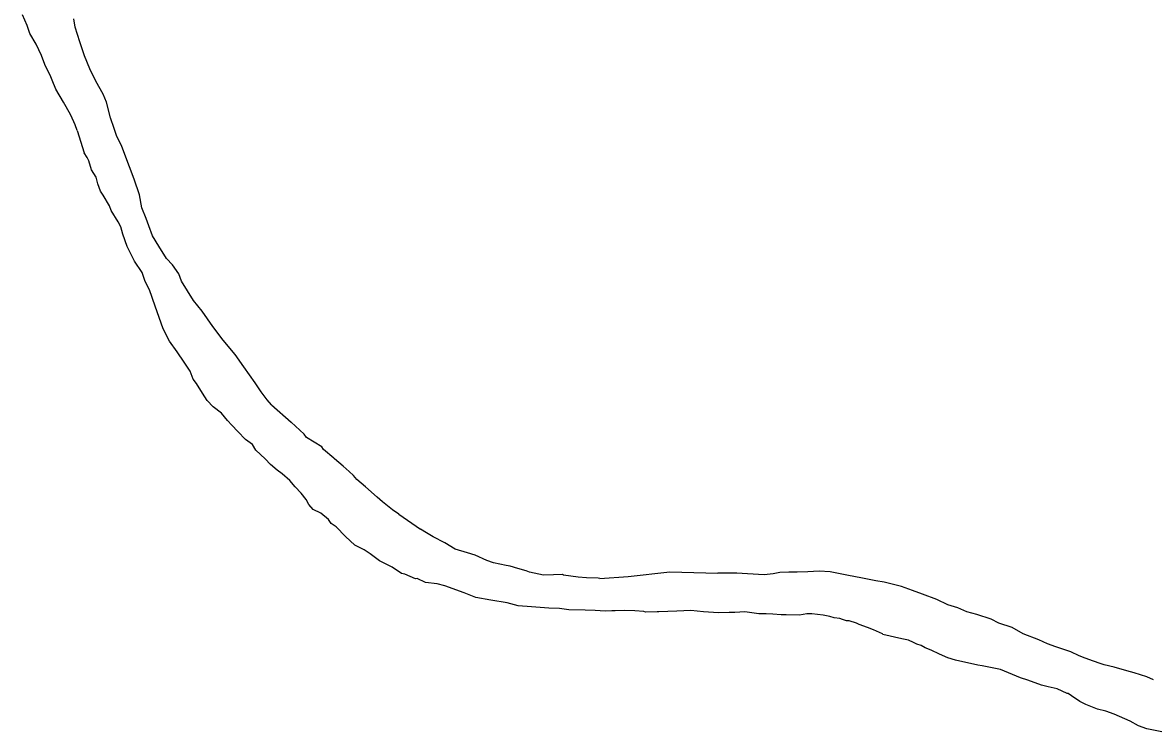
# Model space of a CAD drawing. Extents: x -939622 to -934222, y 1383701 to 1385301.
# Drawn here: x -936041.256 to -936037.158, y 1384199.967 to 1384202.541 of the extents above; entities that cross this region are included whole.
import ezdxf

# ---------------------------------------------------------------- set-up
doc = ezdxf.new("R2010")
doc.units = 0
doc.layers.add('Level 9', color=7, linetype='Continuous')

msp = doc.modelspace()

# ---------------------------------------------------------------- linework, layer by layer
at = {"layer": 'Level 9'}
for points in [[(-936041.0588, 1384202.1498), (-936041.0655, 1384202.1706), (-936041.0817, 1384202.2061), (-936041.0977, 1384202.2356), (-936041.1073, 1384202.2533), (-936041.1359, 1384202.3003), (-936041.149, 1384202.3329), (-936041.1556, 1384202.3507), (-936041.1684, 1384202.3743), (-936041.1749, 1384202.3891), (-936041.188, 1384202.4217), (-936041.1977, 1384202.4424), (-936041.2074, 1384202.4631), (-936041.2297, 1384202.5014), (-936041.2397, 1384202.5311), (-936041.256, 1384202.5696)], [(-936040.3535, 1384201.1556), (-936040.3691, 1384201.1731), (-936040.3911, 1384201.2023), (-936040.4132, 1384201.2346), (-936040.4541, 1384201.2933), (-936040.4856, 1384201.3373), (-936040.5294, 1384201.3899), (-936040.567, 1384201.4396), (-936040.6049, 1384201.4954), (-936040.6361, 1384201.5334), (-936040.6805, 1384201.604), (-936040.6904, 1384201.6307), (-936040.7125, 1384201.663), (-936040.7343, 1384201.6862), (-936040.7628, 1384201.7303), (-936040.785, 1384201.7686), (-936040.7983, 1384201.8042), (-936040.8082, 1384201.8309), (-936040.8245, 1384201.8694), (-936040.8321, 1384201.9172), (-936040.8521, 1384201.9736), (-936040.8851, 1384202.0627), (-936040.8982, 1384202.0953), (-936040.9143, 1384202.1278), (-936040.9243, 1384202.1575), (-936040.9376, 1384202.1961), (-936040.9516, 1384202.2527), (-936040.9646, 1384202.2823), (-936040.9902, 1384202.3295), (-936041.0127, 1384202.3738), (-936041.0323, 1384202.4212), (-936041.049, 1384202.4717), (-936041.0658, 1384202.5252), (-936041.0699, 1384202.5551)], [(-936041.0588, 1384202.1498), (-936041.0328, 1384202.0695)], [(-936039.3098, 1384200.4166), (-936039.3488, 1384200.4183), (-936039.4118, 1384200.4221), (-936039.4599, 1384200.4264), (-936039.4992, 1384200.4371), (-936039.5594, 1384200.447), (-936039.6137, 1384200.4571), (-936039.6562, 1384200.4737), (-936039.7259, 1384200.4983), (-936039.7531, 1384200.5063), (-936039.7952, 1384200.5109), (-936039.8256, 1384200.5249), (-936039.8316, 1384200.5246), (-936039.8711, 1384200.5413), (-936039.8832, 1384200.5439), (-936039.9169, 1384200.5668), (-936039.9626, 1384200.5892), (-936039.9964, 1384200.6151), (-936040.0179, 1384200.6293), (-936040.0514, 1384200.6462), (-936040.0854, 1384200.6781), (-936040.1196, 1384200.7129), (-936040.1379, 1384200.7243), (-936040.1474, 1384200.739), (-936040.1752, 1384200.7621), (-936040.2026, 1384200.7762), (-936040.2182, 1384200.7937), (-936040.2278, 1384200.8114), (-936040.2466, 1384200.8347), (-936040.2683, 1384200.858), (-936040.2871, 1384200.8814), (-936040.3149, 1384200.9045), (-936040.3333, 1384200.9189), (-936040.358, 1384200.939), (-936040.3767, 1384200.9594), (-936040.4107, 1384200.9913), (-936040.4234, 1384201.0119), (-936040.448, 1384201.0291), (-936040.4759, 1384201.0581), (-936040.4977, 1384201.0814), (-936040.5133, 1384201.0989), (-936040.5351, 1384201.1252), (-936040.5659, 1384201.1482), (-936040.5876, 1384201.1715), (-936040.6035, 1384201.1979), (-936040.6257, 1384201.2332), (-936040.6382, 1384201.2478), (-936040.6482, 1384201.2775), (-936040.6703, 1384201.3098), (-936040.6956, 1384201.348), (-936040.7238, 1384201.3861), (-936040.7463, 1384201.4304), (-936040.7762, 1384201.5135), (-936040.7962, 1384201.5729), (-936040.8122, 1384201.6024), (-936040.8223, 1384201.6351), (-936040.8507, 1384201.6762), (-936040.8765, 1384201.7294), (-936040.893, 1384201.7739), (-936040.8999, 1384201.8007), (-936040.9095, 1384201.8184), (-936040.9349, 1384201.8596), (-936040.9415, 1384201.8774), (-936040.9638, 1384201.9157), (-936040.9733, 1384201.9304), (-936040.9832, 1384201.9571), (-936040.99, 1384201.9809), (-936041.0059, 1384202.0073), (-936041.016, 1384202.0401), (-936041.0224, 1384202.0519), (-936041.0328, 1384202.0695)], [(-936040.3535, 1384201.1556), (-936040.2825, 1384201.0919)], [(-936039.8923, 1384200.7582), (-936039.9151, 1384200.7742), (-936039.952, 1384200.8029), (-936039.9706, 1384200.8203), (-936040.0138, 1384200.8579), (-936040.0447, 1384200.8839), (-936040.0572, 1384200.8984), (-936040.0726, 1384200.9129), (-936040.0943, 1384200.9332), (-936040.1251, 1384200.9592), (-936040.1282, 1384200.9621), (-936040.1653, 1384200.9938), (-936040.1716, 1384201.0026), (-936040.2267, 1384201.0368), (-936040.236, 1384201.0485), (-936040.2825, 1384201.0919)], [(-936039.8923, 1384200.7582), (-936039.8137, 1384200.7044)], [(-936039.1642, 1384200.5258), (-936039.1699, 1384200.5267), (-936039.2119, 1384200.5282), (-936039.2419, 1384200.5302), (-936039.2961, 1384200.5373), (-936039.2992, 1384200.5402), (-936039.3321, 1384200.5391), (-936039.3679, 1384200.5378), (-936039.4192, 1384200.5481), (-936039.4314, 1384200.5536), (-936039.4616, 1384200.5616), (-936039.4888, 1384200.5697), (-936039.5039, 1384200.5721), (-936039.5492, 1384200.5826), (-936039.5734, 1384200.5908), (-936039.616, 1384200.6103), (-936039.6432, 1384200.6184), (-936039.6886, 1384200.6318), (-936039.7253, 1384200.6546), (-936039.768, 1384200.6771), (-936039.7925, 1384200.6913), (-936039.8137, 1384200.7044)], [(-936039.1642, 1384200.5258), (-936039.0613, 1384200.5328), (-936038.9105, 1384200.5492), (-936038.7364, 1384200.5448)], [(-936038.3052, 1384200.5448), (-936038.3294, 1384200.55), (-936038.3684, 1384200.5517), (-936038.4102, 1384200.5502), (-936038.4491, 1384200.5488), (-936038.479, 1384200.5478), (-936038.5119, 1384200.5466), (-936038.5357, 1384200.5428), (-936038.5685, 1384200.5387), (-936038.6285, 1384200.5426), (-936038.6675, 1384200.5442), (-936038.7364, 1384200.5448)], [(-936037.157, 1384200.1582), (-936037.1814, 1384200.1693), (-936037.2267, 1384200.1828), (-936037.254, 1384200.1908), (-936037.2993, 1384200.2043), (-936037.3355, 1384200.212), (-936037.3507, 1384200.2175), (-936037.3749, 1384200.2257), (-936037.4053, 1384200.2366), (-936037.4265, 1384200.2449), (-936037.4569, 1384200.2589), (-936037.5115, 1384200.278), (-936037.5418, 1384200.289), (-936037.5722, 1384200.3029), (-936037.6299, 1384200.325), (-936037.6696, 1384200.3476), (-936037.7181, 1384200.364), (-936037.7455, 1384200.378), (-936037.797, 1384200.3943), (-936037.8333, 1384200.405), (-936037.8667, 1384200.4189), (-936037.903, 1384200.4296), (-936037.9426, 1384200.4493), (-936037.9942, 1384200.4685), (-936038.0306, 1384200.4823), (-936038.07, 1384200.4959), (-936038.1334, 1384200.5118), (-936038.1635, 1384200.5167), (-936038.2118, 1384200.5271), (-936038.269, 1384200.5371), (-936038.3052, 1384200.5448)], [(-936037.1144, 1384199.9673), (-936037.1808, 1384199.98), (-936037.2111, 1384199.991), (-936037.2416, 1384200.0079), (-936037.2994, 1384200.033), (-936037.3297, 1384200.0439), (-936037.3599, 1384200.0519), (-936037.4024, 1384200.0685), (-936037.4238, 1384200.0797), (-936037.4544, 1384200.0997), (-936037.4667, 1384200.1083), (-936037.4697, 1384200.1082), (-936037.5062, 1384200.1249), (-936037.5394, 1384200.1328), (-936037.5635, 1384200.138), (-936037.6121, 1384200.1573), (-936037.6393, 1384200.1654), (-936037.7122, 1384200.1959), (-936037.7786, 1384200.2086), (-936037.7936, 1384200.2111), (-936037.8751, 1384200.2293), (-936037.9023, 1384200.2373), (-936037.9327, 1384200.2513), (-936037.9632, 1384200.2653), (-936037.9844, 1384200.2735), (-936037.9997, 1384200.282), (-936038.0149, 1384200.2875), (-936038.027, 1384200.2931), (-936038.0453, 1384200.3015), (-936038.0694, 1384200.3066), (-936038.1388, 1384200.3222), (-936038.1389, 1384200.3252), (-936038.1723, 1384200.3391), (-936038.1936, 1384200.3474), (-936038.2239, 1384200.3583), (-936038.2331, 1384200.364), (-936038.2603, 1384200.3721), (-936038.2693, 1384200.3718), (-936038.2845, 1384200.3773), (-936038.2935, 1384200.38), (-936038.3146, 1384200.3822), (-936038.3297, 1384200.3877), (-936038.3539, 1384200.3929), (-936038.3959, 1384200.3974), (-936038.4139, 1384200.3968), (-936038.4407, 1384200.3929), (-936038.4886, 1384200.3942), (-936038.5066, 1384200.3936), (-936038.5366, 1384200.3955), (-936038.5606, 1384200.3977), (-936038.5875, 1384200.3968), (-936038.6387, 1384200.404), (-936038.6746, 1384200.4027), (-936038.6955, 1384200.402), (-936038.7344, 1384200.4006), (-936038.7884, 1384200.4048), (-936038.8335, 1384200.4092), (-936038.8843, 1384200.4074), (-936038.9172, 1384200.4063), (-936038.9501, 1384200.4051), (-936038.9561, 1384200.4049), (-936038.998, 1384200.4035), (-936039.0041, 1384200.4063), (-936039.0371, 1384200.4081), (-936039.0731, 1384200.4099), (-936039.1089, 1384200.4086), (-936039.1209, 1384200.4082), (-936039.1448, 1384200.4074), (-936039.1808, 1384200.4091), (-936039.2168, 1384200.4109), (-936039.2767, 1384200.4118), (-936039.3098, 1384200.4166)]]:
    msp.add_lwpolyline(points, dxfattribs=at)

doc.saveas('drawing.dxf')
